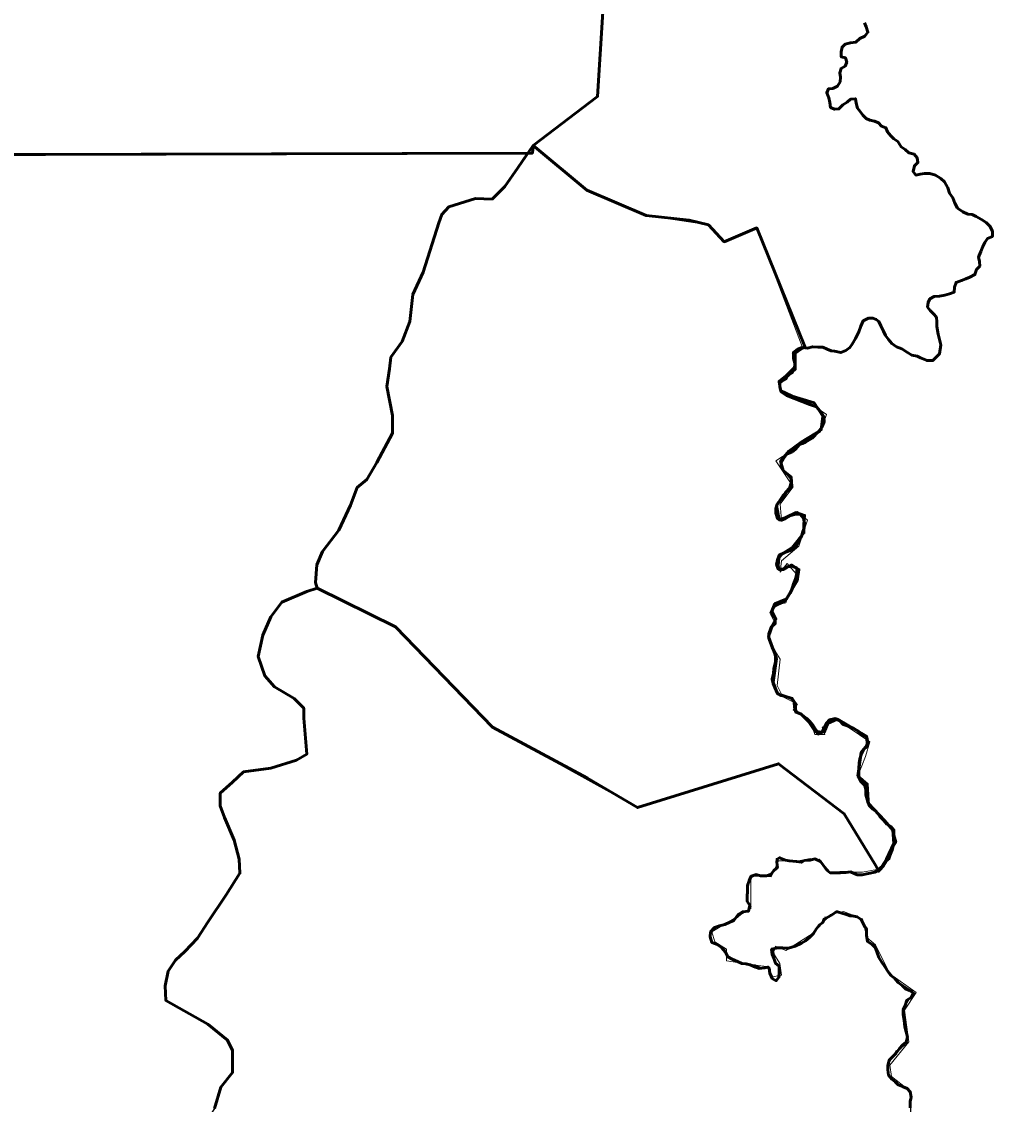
# Model space of a CAD drawing. Extents: x 553962 to 842807, y 8883888 to 9032388.
# Drawn here: x 816115 to 817229, y 9014528 to 9015770 of the extents above; entities that cross this region are included whole.
import ezdxf

# ---------------------------------------------------------------- set-up
doc = ezdxf.new("R2010")
doc.units = 0
doc.header["$LTSCALE"] = 200
for name, color, linetype, lineweight in [('24', 7, 'Continuous', 25), ('27', 7, 'Continuous', 13), ('28', 7, 'Continuous', 53), ('29', 7, 'Continuous', 53), ('35', 7, 'Continuous', 13)]:
    doc.layers.add(name, color=color, linetype=linetype, lineweight=lineweight)

msp = doc.modelspace()

# ---------------------------------------------------------------- linework, layer by layer
at = {"layer": '24', "lineweight": 53}
for points in [[(817082.4, 9015768.3), (817084.2, 9015763.5), (817086.2, 9015757.4), (817082.6, 9015752.9), (817077, 9015750.3), (817072.3, 9015745.8), (817066.2, 9015745.3), (817060.1, 9015743.8), (817056.6, 9015740.3), (817055.5, 9015734.7), (817055.5, 9015729.1), (817060.5, 9015728), (817062, 9015722.9), (817060, 9015718.4), (817055.4, 9015715.8), (817053.8, 9015710.8), (817054.8, 9015705.7), (817054.2, 9015700.6), (817051.2, 9015695.5), (817046.1, 9015693), (817041, 9015692.5), (817038.9, 9015687.9), (817041.4, 9015682.3), (817042.4, 9015676.7), (817043.4, 9015671.1), (817047.9, 9015669), (817053, 9015669.5), (817057.6, 9015674.1), (817062.2, 9015677.1), (817066.3, 9015680.6), (817071.9, 9015681.1), (817072.9, 9015676), (817074.4, 9015670.4), (817077.4, 9015666.3), (817080.4, 9015662.2), (817084, 9015658.6), (817088.5, 9015656.6), (817093.6, 9015655.5), (817098.2, 9015653.4), (817101.7, 9015649.8), (817106.8, 9015647.8), (817108.8, 9015643.2), (817112.3, 9015639.1), (817115.8, 9015635), (817120.4, 9015631.9), (817124.4, 9015625.8), (817129, 9015622.7), (817133, 9015619.1), (817139.1, 9015617.5), (817142.7, 9015613.4), (817143.6, 9015607.8), (817139.5, 9015604.3), (817138, 9015597.7), (817141, 9015593.6), (817146.1, 9015594.5), (817151.2, 9015595.5), (817157.3, 9015595.5), (817163.9, 9015593.4), (817170, 9015589.8), (817174, 9015585.7), (817178, 9015579.1), (817180, 9015572.9), (817183.5, 9015567.3), (817186, 9015561.2), (817189, 9015555.6)], [(817189, 9015555.6), (817195.1, 9015551.4), (817200.7, 9015548.9), (817205.8, 9015548.3), (817210.3, 9015546.2), (817216.4, 9015542.6), (817222, 9015539), (817226, 9015534.9), (817229, 9015529.3), (817229, 9015523.2), (817223.4, 9015520.7), (817220.3, 9015516.1), (817218.2, 9015511.6), (817215.7, 9015506), (817213.1, 9015499.4), (817214.1, 9015494.3), (817214.5, 9015489.2), (817210.9, 9015485.1), (817208.9, 9015479.5), (817203.2, 9015476.5), (817198.7, 9015474.5), (817193.6, 9015472.5), (817187.4, 9015470.5), (817185.4, 9015464.9), (817185.3, 9015459.3), (817179.7, 9015457.3), (817174.6, 9015455.8), (817168.5, 9015454.8), (817162.4, 9015454.4), (817157.3, 9015451.8), (817155.2, 9015447.3), (817154.7, 9015442.2), (817157.7, 9015438.1), (817161.3, 9015434.5), (817164.8, 9015430.4), (817165.3, 9015425.3), (817165.2, 9015419.7)], [(817165.2, 9015419.7), (817166.7, 9015411.2), (817166.7, 9015411.2), (817169.8, 9015399), (817168.2, 9015388.4), (817160.6, 9015380.8), (817154, 9015380.8), (817146.4, 9015384), (817142.7, 9015385.7), (817136.6, 9015386.9), (817131.7, 9015390.2), (817125.1, 9015394.3), (817119, 9015396.7), (817113.8, 9015400.5), (817109.7, 9015404.8), (817106.2, 9015409.4), (817104.2, 9015414.5), (817101.1, 9015420.6), (817098.6, 9015425.7), (817095.8, 9015428), (817091.8, 9015429.6), (817087, 9015429.4), (817080.8, 9015426.3), (817078.2, 9015420.4), (817075.9, 9015413.7), (817072.1, 9015406.2), (817068.3, 9015399.5), (817065.5, 9015395.7), (817060.7, 9015392.4), (817055, 9015390), (817047.9, 9015391.5), (817044.1, 9015391.9), (817039.4, 9015393.8), (817034.3, 9015396.1), (817028.8, 9015396.1), (817022.7, 9015396.7), (817016.7, 9015395.2), (817010.5, 9015395.7), (817005.3, 9015393.8), (817000.6, 9015390), (817000.7, 9015389.2), (817000.7, 9015383.1), (817002.2, 9015378), (817002.1, 9015371.3), (816999.1, 9015366.8), (816993.9, 9015363.8), (816991.7, 9015359.5), (816985.1, 9015355.8), (816985.1, 9015355.8), (816985.1, 9015350.5), (816986.7, 9015344.9), (816992.8, 9015340.8), (817019.1, 9015330.5), (817027.1, 9015327.9), (817032.8, 9015320.8), (817035.6, 9015316.5), (817035.9, 9015310.6), (817033.2, 9015304.4), (817029, 9015298.9), (817022.2, 9015292), (817014.6, 9015287.2), (817011.2, 9015285.8), (817007.6, 9015284.7), (817003, 9015279.1), (816998.9, 9015275.6)], [(816998.9, 9015275.6), (816993.3, 9015273.6), (816989.7, 9015269), (816986.6, 9015263.4), (816986.6, 9015258.3), (816990.6, 9015252.7), (816994.7, 9015249.6), (816998.2, 9015245.5), (816998.2, 9015240.5), (816996.1, 9015234.3), (816992, 9015229.8), (816989.9, 9015225.2), (816986.3, 9015221.2), (816982.2, 9015216.1), (816980.7, 9015211), (816980.7, 9015205.9), (816982.6, 9015199.8), (816987.2, 9015197.7), (816991.8, 9015199.7), (816997.9, 9015203.3), (817003.5, 9015204.8), (817008.6, 9015204.7), (817012.1, 9015200.1), (817013.6, 9015194.5), (817013.1, 9015188.9), (817011, 9015183.8), (817010, 9015178.7), (817006.4, 9015173.2), (817004.3, 9015168.6), (817000.7, 9015164.5), (816996.1, 9015162.5), (816990, 9015160.5), (816984.4, 9015157.5), (816982.3, 9015152.4), (816981.3, 9015146.8), (816983.3, 9015141.7), (816988.8, 9015141.7)], [(816988.8, 9015141.7), (816994, 9015144.2), (816999.6, 9015145.2), (817004.6, 9015142.6), (817004.6, 9015136.5), (817003, 9015130.4), (817000.9, 9015124.8), (816999.4, 9015119.2), (816996.8, 9015114.1), (816993.2, 9015108), (816989.6, 9015104.5), (816979.4, 9015099.5), (816976.3, 9015094.4), (816976.3, 9015088.8), (816979.8, 9015085.2), (816979.8, 9015079.1), (816975.2, 9015075), (816972.6, 9015067.4), (816972.5, 9015062.3), (816974.5, 9015057.2), (816976.5, 9015052.1), (816978.5, 9015047), (816980, 9015041.9), (816980, 9015035.3), (816978.4, 9015027.7), (816977.9, 9015022.1), (816976.3, 9015015.4), (816977.3, 9015010.3), (816979.3, 9015005.7), (816982.3, 9014999.1), (816986.8, 9014996.5), (816991.9, 9014995.5), (816998.5, 9014993.4), (817001.5, 9014989.3), (817002, 9014982.7), (817004.5, 9014978.1), (817011.1, 9014974), (817016.2, 9014970.4), (817019.7, 9014966.8), (817023.2, 9014962.2), (817026.8, 9014957.1), (817028.8, 9014952.5), (817033.8, 9014954.5), (817035.9, 9014959.5), (817038.5, 9014965.1), (817042.1, 9014968.7), (817048.7, 9014970.2), (817053.8, 9014967.6), (817057.8, 9014963.5), (817063.4, 9014961.4), (817069.5, 9014959.3), (817074.6, 9014956.2), (817079.1, 9014952.1), (817084.2, 9014949.6), (817085.2, 9014943.9), (817085.1, 9014938.3), (817081, 9014934.8), (817079, 9014929.7), (817076.9, 9014924.1), (817076.3, 9014919), (817075.8, 9014913.4), (817075.8, 9014908.3), (817075.7, 9014902.7), (817078.2, 9014898.1), (817082.8, 9014893.5)], [(817082.8, 9014893.5), (817083.8, 9014888.4), (817083.7, 9014882.8), (817086.2, 9014874.7), (817088.2, 9014870.1), (817091.7, 9014866.5), (817096.3, 9014862.9), (817099.8, 9014857.8), (817103.9, 9014853.7), (817107.9, 9014849), (817112.5, 9014846.5), (817116, 9014842.4), (817116, 9014836.8), (817116.8, 9014834), (817118.2, 9014828.3), (817115.3, 9014824), (817113.9, 9014819.7), (817111.1, 9014812.6), (817104, 9014801.2), (817099.7, 9014796.9), (817094, 9014794.1), (817079.7, 9014791.2), (817074, 9014791.2), (817066.3, 9014794.3), (817060.7, 9014793.8), (817054.6, 9014793.3), (817049.5, 9014793.4), (817042.9, 9014793.4), (817038.9, 9014796.5), (817035.3, 9014801.6), (817031.8, 9014806.2), (817025.2, 9014809.3), (817020.1, 9014807.8), (817013.5, 9014807.4), (817010, 9014805.5), (817004.1, 9014806.3), (816995.7, 9014807.2)], [(816995.7, 9014807.2), (816991.5, 9014808), (816984.8, 9014810.6), (816982, 9014809.1), (816981.5, 9014805.5), (816982.3, 9014799.6), (816978.3, 9014795.9), (816975.3, 9014791.8), (816969.7, 9014789.8), (816963, 9014789.9), (816958, 9014791.4), (816952.4, 9014789.4), (816949.8, 9014784.3), (816948.2, 9014778.8), (816948.2, 9014772.1), (816947.6, 9014767), (816947.6, 9014760.9), (816950.6, 9014755.8), (816949, 9014749.2), (816942.4, 9014748.7), (816937.3, 9014745.7), (816932.2, 9014738.6), (816927.6, 9014736.6), (816922, 9014734.1), (816915.8, 9014732.6), (816910.2, 9014730.6), (816905.6, 9014725.5), (816905.1, 9014719.9), (816907.1, 9014713.3), (816913.2, 9014711.2), (816918.2, 9014707.6), (816922.8, 9014702.5), (816925.3, 9014696.9), (816930.3, 9014694.3), (816936.4, 9014691.7), (816941.5, 9014689.2), (816946.6, 9014689.1), (816951.2, 9014687.9), (816957.1, 9014685.3), (816961.3, 9014683.7), (816968, 9014684.5), (816971.4, 9014685.3), (816973, 9014683.8), (816973.5, 9014678.2), (816976.5, 9014672.1), (816981, 9014669.5), (816984.1, 9014673.6), (816984.2, 9014679.7), (816984.2, 9014686.3), (816980.2, 9014689.9), (816978.2, 9014695.5), (816976.2, 9014700.1), (816975.7, 9014705.7), (816982.8, 9014707.2), (816988.4, 9014707.2), (816995, 9014707.1), (817002.7, 9014709.1), (817009.8, 9014712.7), (817014.4, 9014715.2), (817019, 9014719.2), (817023.6, 9014723.8), (817026.7, 9014728.8), (817030.3, 9014733.4), (817034.4, 9014736.4), (817036.5, 9014741.5)], [(817036.5, 9014741.5), (817038.4, 9014741.3), (817045.5, 9014745.6), (817049.8, 9014748.4), (817051.2, 9014748.4), (817061.2, 9014745.6), (817065.5, 9014744.1), (817068.3, 9014744.1), (817074, 9014742.7), (817078.3, 9014739.8), (817082.6, 9014731.3), (817084.7, 9014729), (817084.6, 9014721.8), (817085.6, 9014714.7), (817091.2, 9014711.1), (817094.7, 9014707.5), (817096.7, 9014701.4), (817098.7, 9014696.3), (817101.7, 9014691.2), (817105.2, 9014686.1), (817108.8, 9014680.9), (817112.3, 9014675.8), (817116.8, 9014672.7), (817120.9, 9014667.6), (817125.4, 9014664), (817129.5, 9014660.4), (817134.1, 9014658.4), (817138.6, 9014655.3), (817136, 9014650.2), (817130.9, 9014647.2), (817128.8, 9014641.1), (817126.8, 9014636.5), (817126.7, 9014630.9), (817127.7, 9014623.8), (817128.7, 9014616.6), (817130.2, 9014611), (817131.7, 9014605.4)], [(817131.7, 9014605.4), (817130.1, 9014599.3), (817126, 9014595.8), (817122.4, 9014591.7), (817118.3, 9014586.1), (817114.7, 9014582.6), (817110.6, 9014578.5), (817109, 9014572.4), (817109, 9014567.3), (817110, 9014561.2), (817113.5, 9014556.6), (817117.6, 9014553.5), (817121.1, 9014550), (817126.7, 9014547.9), (817131.2, 9014545.8), (817134.8, 9014542.2), (817135.8, 9014536.1), (817134.7, 9014531), (817134.7, 9014523.9)]]:
    msp.add_lwpolyline(points, dxfattribs=at)
at = {"layer": '27'}
for points in [[(816782, 9015780.8), (816776, 9015683.8), (816701.9, 9015627.3), (816763.7, 9015576.1), (816797.6, 9015561.6), (816831.6, 9015547), (816903.1, 9015536.4), (816921.3, 9015517.1), (816958.6, 9015532.9), (817012, 9015393.9), (817003.7, 9015393.9), (817003.7, 9015370.7), (816985.4, 9015354), (816987.1, 9015347.4), (817018.6, 9015332.4), (817038.6, 9015319.1), (817031.9, 9015299.2), (816980.4, 9015266), (817000.3, 9015236), (816985.4, 9015216.1), (816987.1, 9015197.8), (817005.3, 9015207.8), (817017, 9015197.8), (817007, 9015167.9), (816987.1, 9015151.3), (816985.4, 9015138), (816993.7, 9015148), (817003.7, 9015136.3), (816992, 9015103.1), (816978.8, 9015099.8), (816973.8, 9015091.5), (816978.8, 9015081.5), (816972.1, 9015059.9), (816985.4, 9015038.3), (816982.1, 9015008.3), (816988.7, 9014995.1), (817005.3, 9014986.8), (817000.3, 9014980.1), (817020.3, 9014966.8), (817025.3, 9014951.8), (817036.9, 9014951.8), (817033.6, 9014960.2), (817051.8, 9014968.5), (817088.4, 9014943.5), (817083.4, 9014926.9), (817075.1, 9014905.3), (817086.6, 9014895.2), (817088.2, 9014870.3), (817101.5, 9014858.7), (817116.5, 9014840.4), (817118.1, 9014830.4), (817111.5, 9014808.8), (817096.5, 9014797.2), (817079.9, 9014793.9), (817071.6, 9014793.9), (817055, 9014793.9), (817041.7, 9014793.9), (817030.1, 9014808.8), (817015.2, 9014807.2), (816983.6, 9014807.2), (816975.3, 9014788.9), (816952, 9014790.6), (816952, 9014752.3), (816907.2, 9014725.7), (816910.5, 9014714.1), (816923.8, 9014705.8)], [(816923.8, 9014705.8), (816923.8, 9014692.5), (816957, 9014687.5), (816970.3, 9014685.8), (816977, 9014674.2), (816986.9, 9014675.9), (816985.2, 9014689.2), (816977, 9014702.5), (816980.3, 9014709.1), (816991.9, 9014704.1), (817023.5, 9014724.1), (817043.4, 9014745.7), (817058.3, 9014749), (817079.9, 9014740.7), (817084.9, 9014719.1), (817094.9, 9014710.8), (817111.5, 9014677.5), (817141.4, 9014655.9), (817128.1, 9014636), (817133.1, 9014599.4), (817111.5, 9014572.8), (817113.2, 9014559.6), (817134.8, 9014542.9), (817136.4, 9014501.4)]]:
    msp.add_lwpolyline(points, dxfattribs=at)
at = {"layer": '28'}
for points in [[(816454.1, 9015119.8), (816452.1, 9015126.1), (816453.9, 9015146.6), (816460.3, 9015161.7), (816478.9, 9015186.2), (816492.3, 9015214.8), (816499.9, 9015235.2), (816511, 9015244.6), (816522.7, 9015263.8), (816540.7, 9015297.7), (816540.7, 9015317.7), (816534.3, 9015350.9), (816537.2, 9015371.3), (816538.9, 9015384.8), (816551.8, 9015402.8), (816560.5, 9015425.6), (816564, 9015456.5), (816575.7, 9015482.2), (816593.7, 9015538.6), (816597.2, 9015548.5), (816605.4, 9015557.2), (816635.7, 9015566.6), (816654.9, 9015566), (816669.5, 9015580.6), (816684.5, 9015601.8), (816696, 9015618.8), (815311.5, 9015614.8)], [(816336.2, 9014523), (816343.8, 9014547.4), (816357.2, 9014564.2), (816357.2, 9014589.5), (816351.4, 9014601.3), (816328.6, 9014619.8), (816280.7, 9014646.8), (816279.8, 9014663.6), (816283.2, 9014680.5), (816291.6, 9014693.1), (816302.5, 9014703.2), (816316.8, 9014718.4), (816328.6, 9014736.9), (816349.7, 9014768.1), (816365.6, 9014792.8), (816364.8, 9014808.8), (816358.9, 9014830.8), (816347.9, 9014856.8), (816342.9, 9014870.3), (816342.9, 9014884.7), (816357.2, 9014897.3), (816369.8, 9014909.1), (816401, 9014913.3), (816430.4, 9014922.6), (816442.2, 9014929.3), (816438.8, 9014970.6), (816438.8, 9014982.3), (816427.9, 9014993.3), (816405.2, 9015006.8), (816394.2, 9015019.4), (816386.6, 9015041.3), (816391.7, 9015065.7), (816401, 9015086.8), (816413.6, 9015103.6), (816442.2, 9015116.1), (816454.1, 9015119.8)]]:
    msp.add_lwpolyline(points, dxfattribs=at)
at = {"layer": '29'}
for points in [[(816782, 9015780.8), (816776, 9015683.8), (816701.9, 9015627.3), (816701.1, 9015618.8), (815802.8, 9015616.2)], [(816454.1, 9015119.8), (816452.1, 9015126.1), (816453.9, 9015146.6), (816460.3, 9015161.7), (816478.9, 9015186.2), (816492.3, 9015214.8), (816499.9, 9015235.2), (816511, 9015244.6), (816522.7, 9015263.8), (816540.7, 9015297.7), (816540.7, 9015317.7), (816534.3, 9015350.9), (816537.2, 9015371.3), (816538.9, 9015384.8), (816551.8, 9015402.8), (816560.5, 9015425.6), (816564, 9015456.5), (816575.7, 9015482.2), (816593.7, 9015538.6), (816597.2, 9015548.5), (816605.4, 9015557.2), (816635.7, 9015566.6), (816654.9, 9015566), (816669.5, 9015580.6), (816684.5, 9015601.8), (816701.9, 9015627.3), (816763.7, 9015576.1), (816831.6, 9015547), (816881.1, 9015541.7), (816903.1, 9015536.4), (816921.3, 9015517.1), (816958.6, 9015532.9), (817013.9, 9015397.1), (817002.3, 9015389), (817002.3, 9015373.2), (816992.3, 9015363.3), (816984.2, 9015356.9), (816985.9, 9015347), (816995.3, 9015341.1), (817024.4, 9015332.4), (817034.3, 9015317.2), (817032.6, 9015301.5), (817009.8, 9015287.5), (816995.3, 9015277), (816985.9, 9015265.3), (816988.8, 9015254.8), (816998.1, 9015247.6), (816998.7, 9015236.6), (816988.4, 9015225.6), (816981.3, 9015214.6), (816984.4, 9015198), (816992.8, 9015201.2), (817003.8, 9015206.4), (817013.5, 9015203.2), (817012.8, 9015192.8), (817012.8, 9015183.2), (816999.3, 9015166.4), (816987.7, 9015159.3), (816983.8, 9015154.1), (816983.2, 9015145.7), (816983.8, 9015141.2), (816989.6, 9015141.2), (816998.6, 9015146.4), (817007, 9015141.2), (817005.1, 9015128.3), (816992.2, 9015107), (816979.3, 9015101.8), (816976.1, 9015093.4), (816980.6, 9015084.4), (816976.7, 9015077.3), (816972.2, 9015064.4), (816981.2, 9015039.2), (816977.3, 9015012.1), (816982.5, 9014998.5), (816999.3, 9014993.4), (817003.2, 9014987.6), (817003.2, 9014977.9), (817009.6, 9014975.3), (817018, 9014966.9), (817025.7, 9014955.3), (817036.1, 9014954.6), (817040.6, 9014965.6), (817051.5, 9014969.5), (817084.5, 9014950.1), (817086.4, 9014941.1), (817078.6, 9014931.4), (817074.8, 9014904.3), (817084.5, 9014894.6), (817087, 9014872.7), (817105.1, 9014853.3), (817114.8, 9014842.3), (817116.1, 9014826.8), (817107.7, 9014808.8), (817098.6, 9014795.2), (817095, 9014802.2)], [(817095, 9014802.2), (817059, 9014861), (816983.6, 9014918.5), (816821.9, 9014868.2), (816764.4, 9014901.7), (816655.4, 9014960.4), (816544, 9015075.5), (816454.1, 9015119.8)]]:
    msp.add_lwpolyline(points, dxfattribs=at)
at = {"layer": '29', "lineweight": 25}
for points in [[(816454.1, 9015119.8), (816442.2, 9015116.1), (816413.6, 9015103.6), (816401, 9015086.8), (816391.7, 9015065.7)], [(816983.6, 9014918.5), (816821.9, 9014868.2), (816655.4, 9014960.4), (816544, 9015075.5), (816454.1, 9015119.8)], [(816391.7, 9015065.7), (816386.6, 9015041.3), (816394.2, 9015019.4), (816405.2, 9015006.8)], [(816405.2, 9015006.8), (816427.9, 9014993.3), (816438.8, 9014982.3), (816438.8, 9014970.6), (816442.2, 9014929.3)], [(816442.2, 9014929.3), (816430.4, 9014922.6), (816401, 9014913.3), (816369.8, 9014909.1)], [(816906.4, 9014724.1), (816912.9, 9014731.2), (816932.5, 9014739.2), (816942.6, 9014747.8), (816948.1, 9014749.3), (816952.1, 9014754.8), (816948.1, 9014759.3), (816949.1, 9014770.9), (816949.6, 9014786.5), (816956.2, 9014790), (816965.2, 9014790), (816974.7, 9014789.3), (816981.4, 9014799.5), (816982.3, 9014809.6), (817006.7, 9014807), (817020.1, 9014809.6), (817031.1, 9014807), (817042, 9014794.4), (817065.6, 9014795.2), (817078.2, 9014790.2), (817098.6, 9014795.2), (817095, 9014802.2), (817059, 9014861), (816983.6, 9014918.5)], [(816369.8, 9014909.1), (816357.2, 9014897.3), (816342.9, 9014884.7), (816342.9, 9014870.3)], [(816342.9, 9014870.3), (816347.9, 9014856.8), (816358.9, 9014830.8), (816364.8, 9014808.8)], [(816364.8, 9014808.8), (816365.6, 9014792.8), (816349.7, 9014768.1), (816328.6, 9014736.9)], [(817135.6, 9014516.7), (817135.6, 9014533.8), (817135.1, 9014542.4), (817129.6, 9014545.9), (817121.1, 9014549.9), (817112, 9014558), (817109, 9014566), (817111.5, 9014577.1), (817119.1, 9014589.1), (817128.6, 9014596.2), (817132.6, 9014602.7), (817131.1, 9014608.4), (817129.6, 9014620), (817127.6, 9014629.6), (817128.1, 9014639.1), (817134.1, 9014649.2), (817139.2, 9014653.7), (817137.2, 9014657.2), (817130.6, 9014661.3), (817122.1, 9014667.3), (817114.5, 9014675.3), (817106, 9014685.4), (817099.4, 9014696.5), (817095.9, 9014706.5), (817084.9, 9014714.1), (817085.4, 9014720.1), (817082.8, 9014732.2), (817076.8, 9014741.7), (817067.8, 9014744.8), (817050.2, 9014747.8), (817035.6, 9014740.7), (817030.6, 9014731.7), (817023, 9014724.1), (817013.5, 9014715.1), (816997.9, 9014706.5), (816980.3, 9014708), (816977.8, 9014703), (816979.8, 9014690.9), (816984.8, 9014684.9), (816985.3, 9014674.3), (816980.3, 9014669.3), (816974.2, 9014675.8), (816972.7, 9014685.4), (816964.2, 9014684.4), (816957.2, 9014687.4), (816947.1, 9014687.4), (816939.6, 9014689.9), (816927, 9014695), (816923, 9014702.5), (816914.9, 9014710.1), (816906.4, 9014713.6), (816906.4, 9014724.1)], [(816328.6, 9014736.9), (816316.8, 9014718.4), (816302.5, 9014703.2), (816291.6, 9014693.1)], [(816291.6, 9014693.1), (816283.2, 9014680.5), (816279.8, 9014663.6), (816280.7, 9014646.8), (816328.6, 9014619.8)], [(816328.6, 9014619.8), (816351.4, 9014601.3), (816357.2, 9014589.5), (816357.2, 9014564.2), (816343.8, 9014547.4)], [(816343.8, 9014547.4), (816336.2, 9014523), (816291.6, 9014454.8), (816281.5, 9014438.8), (816277.3, 9014418.6), (816276.4, 9014405.1), (816278.1, 9014394.1), (816294.1, 9014388.2)]]:
    msp.add_lwpolyline(points, dxfattribs=at)
at = {"layer": '35'}
for points in [[(816782, 9015780.8), (816776, 9015683.8), (816701.9, 9015627.3), (816763.7, 9015576.1), (816797.6, 9015561.6), (816831.6, 9015547), (816903.1, 9015536.4), (816921.3, 9015517.1), (816958.6, 9015532.9), (817012, 9015393.9), (817003.7, 9015393.9), (817003.7, 9015370.7), (816985.4, 9015354), (816987.1, 9015347.4), (817018.6, 9015332.4), (817038.6, 9015319.1), (817031.9, 9015299.2), (816980.4, 9015266), (817000.3, 9015236), (816985.4, 9015216.1), (816987.1, 9015197.8), (817005.3, 9015207.8), (817017, 9015197.8), (817007, 9015167.9), (816987.1, 9015151.3), (816985.4, 9015138), (816993.7, 9015148), (817003.7, 9015136.3), (816992, 9015103.1), (816978.8, 9015099.8), (816973.8, 9015091.5), (816978.8, 9015081.5), (816972.1, 9015059.9), (816985.4, 9015038.3), (816982.1, 9015008.3), (816988.7, 9014995.1), (817005.3, 9014986.8), (817000.3, 9014980.1), (817020.3, 9014966.8), (817025.3, 9014951.8), (817036.9, 9014951.8), (817033.6, 9014960.2), (817051.8, 9014968.5), (817088.4, 9014943.5), (817083.4, 9014926.9), (817075.1, 9014905.3), (817086.6, 9014895.2), (817088.2, 9014870.3), (817101.5, 9014858.7), (817116.5, 9014840.4), (817118.1, 9014830.4), (817111.5, 9014808.8), (817096.5, 9014797.2), (817079.9, 9014793.9), (817071.6, 9014793.9), (817055, 9014793.9), (817041.7, 9014793.9), (817030.1, 9014808.8), (817015.2, 9014807.2), (816983.6, 9014807.2), (816975.3, 9014788.9), (816952, 9014790.6), (816952, 9014752.3), (816907.2, 9014725.7), (816910.5, 9014714.1), (816923.8, 9014705.8)], [(816923.8, 9014705.8), (816923.8, 9014692.5), (816957, 9014687.5), (816970.3, 9014685.8), (816977, 9014674.2), (816986.9, 9014675.9), (816985.2, 9014689.2), (816977, 9014702.5), (816980.3, 9014709.1), (816991.9, 9014704.1), (817023.5, 9014724.1), (817043.4, 9014745.7), (817058.3, 9014749), (817079.9, 9014740.7), (817084.9, 9014719.1), (817094.9, 9014710.8), (817111.5, 9014677.5), (817141.4, 9014655.9), (817128.1, 9014636), (817133.1, 9014599.4), (817111.5, 9014572.8), (817113.2, 9014559.6), (817134.8, 9014542.9), (817136.4, 9014501.4)]]:
    msp.add_lwpolyline(points, dxfattribs=at)

doc.saveas('drawing.dxf')
